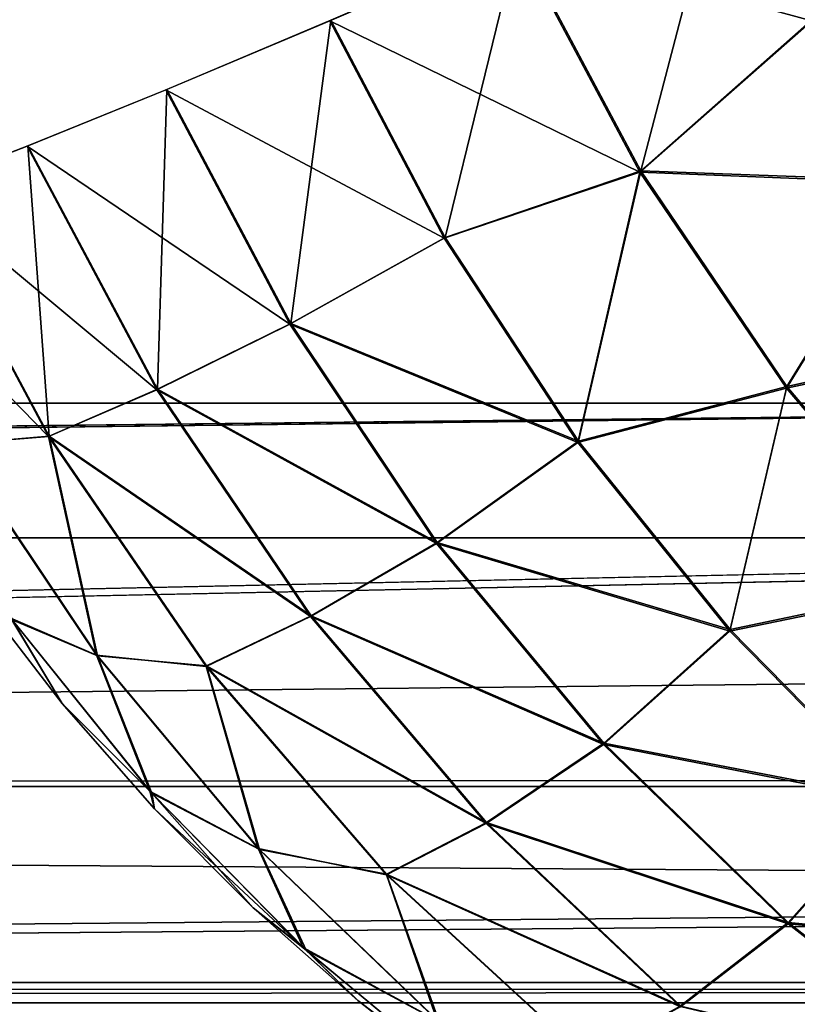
# Model space of a CAD drawing. Header units: millimetres. Extents: x -125 to 125, y -4 to 54.
# Tile 538 of 612: x 106.691 to 107.392, y -1.542 to -0.655. Entities that reach past the tile are written whole.
import ezdxf

# ---------------------------------------------------------------- set-up
doc = ezdxf.new("R2010")
doc.units = ezdxf.units.MM
doc.header["$LTSCALE"] = 65.185185
for name, color, linetype in [('10', 7, 'CONTINUOUS'), ('169', 7, 'CONTINUOUS'), ('171', 7, 'CONTINUOUS'), ('173', 7, 'CONTINUOUS'), ('175', 7, 'CONTINUOUS'), ('18', 7, 'CONTINUOUS'), ('22', 7, 'CONTINUOUS'), ('24', 7, 'CONTINUOUS'), ('34', 7, 'CONTINUOUS'), ('41', 7, 'CONTINUOUS'), ('44', 7, 'CONTINUOUS'), ('46', 7, 'CONTINUOUS'), ('53', 7, 'CONTINUOUS'), ('56', 7, 'CONTINUOUS'), ('8', 7, 'CONTINUOUS')]:
    doc.layers.add(name, color=color, linetype=linetype)

msp = doc.modelspace()

# ---------------------------------------------------------------- linework, layer by layer
at = {"layer": '10', "color": 7, "linetype": 'Continuous'}
for points in [[(123.90095, 0, -124.9), (-123.83451, -1.52181, -124.83356), (-123.90095, 0, -124.9), (123.90095, 0, -124.9)], [(123.83451, -1.52181, -124.83356), (-123.83451, -1.52181, -124.83356), (123.90095, 0, -124.9), (123.83451, -1.52181, -124.83356)]]:
    msp.add_3dface(points, dxfattribs=at)
at = {"layer": '169', "color": 7, "linetype": 'Continuous'}
for points in [[(97.08961, -1, 120.45799), (108.51167, -1, 120.54762), (98.48796, -1.12132, 120.58975), (97.08961, -1, 120.45799)], [(98.48796, -1.12132, 120.58975), (108.51167, -1, 120.54762), (109.27197, -1.12132, 120.67526), (98.48796, -1.12132, 120.58975)]]:
    msp.add_3dface(points, dxfattribs=at)
at = {"layer": '171', "color": 7, "linetype": 'Continuous'}
for points in [[(108.51167, -1, -120.54762), (97.08961, -1, -120.45799), (97.6819, -1.12132, -120.58372), (108.51167, -1, -120.54762)], [(108.88273, -1.12132, -120.67202), (108.51167, -1, -120.54762), (97.6819, -1.12132, -120.58372), (108.88273, -1.12132, -120.67202)]]:
    msp.add_3dface(points, dxfattribs=at)
at = {"layer": '173', "color": 7, "linetype": 'Continuous'}
for points in [[(108.88273, -1.12132, -120.67202), (97.6819, -1.12132, -120.58372), (98.50569, -1.34549, -120.84075), (108.88273, -1.12132, -120.67202)], [(108.88273, -1.12132, -120.67202), (98.50569, -1.34549, -120.84075), (120.39449, -1.34552, -121.02365), (108.88273, -1.12132, -120.67202)], [(98.50569, -1.34549, -120.84075), (98.80921, -1.54035, -121.1177), (120.39449, -1.34552, -121.02365), (98.50569, -1.34549, -120.84075)], [(120.39449, -1.34552, -121.02365), (98.80921, -1.54035, -121.1177), (120.43141, -1.36711, -121.05138), (120.39449, -1.34552, -121.02365)], [(120.43141, -1.36711, -121.05138), (98.80921, -1.54035, -121.1177), (120.71445, -1.5165, -121.26387), (120.43141, -1.36711, -121.05138)], [(98.80921, -1.54035, -121.1177), (120.76455, -1.54021, -121.30146), (120.71445, -1.5165, -121.26387), (98.80921, -1.54035, -121.1177)], [(98.80921, -1.54035, -121.1177), (99.13469, -1.7032, -121.41493), (120.76455, -1.54021, -121.30146), (98.80921, -1.54035, -121.1177)], [(120.76455, -1.54021, -121.30146), (99.13469, -1.7032, -121.41493), (120.82039, -1.56575, -121.34337), (120.76455, -1.54021, -121.30146)]]:
    msp.add_3dface(points, dxfattribs=at)
at = {"layer": '175', "color": 7, "linetype": 'Continuous'}
for points in [[(98.48796, -1.12132, 120.58975), (109.27197, -1.12132, 120.67526), (98.50569, -1.34549, 120.84075), (98.48796, -1.12132, 120.58975)], [(109.27197, -1.12132, 120.67526), (120.05609, -1.12132, 120.76964), (98.50569, -1.34549, 120.84075), (109.27197, -1.12132, 120.67526)], [(98.50569, -1.34549, 120.84075), (120.05609, -1.12132, 120.76964), (120.37218, -1.33224, 121.0069), (98.50569, -1.34549, 120.84075)], [(120.39449, -1.34552, 121.02365), (98.50569, -1.34549, 120.84075), (120.37218, -1.33224, 121.0069), (120.39449, -1.34552, 121.02365)], [(120.39449, -1.34552, 121.02365), (98.80921, -1.54035, 121.1177), (98.50569, -1.34549, 120.84075), (120.39449, -1.34552, 121.02365)], [(120.71445, -1.5165, 121.26387), (98.80921, -1.54035, 121.1177), (120.39449, -1.34552, 121.02365), (120.71445, -1.5165, 121.26387)], [(120.76455, -1.54021, 121.30146), (98.80921, -1.54035, 121.1177), (120.71445, -1.5165, 121.26387), (120.76455, -1.54021, 121.30146)], [(120.76455, -1.54021, 121.30146), (99.13469, -1.7032, 121.41493), (98.80921, -1.54035, 121.1177), (120.76455, -1.54021, 121.30146)], [(121.08707, -1.67558, 121.54354), (99.13469, -1.7032, 121.41493), (120.76455, -1.54021, 121.30146), (121.08707, -1.67558, 121.54354)]]:
    msp.add_3dface(points, dxfattribs=at)
at = {"layer": '18', "color": 7, "linetype": 'Continuous'}
for points in [[(-123.83451, -1.52181, -124.83356), (123.83451, -1.61564, -124.82048), (-123.83451, -1.61564, -124.82048), (-123.83451, -1.52181, -124.83356)], [(-123.83451, -1.52181, -124.83356), (123.83451, -1.52181, -124.83356), (123.83451, -1.61564, -124.82048), (-123.83451, -1.52181, -124.83356)]]:
    msp.add_3dface(points, dxfattribs=at)
at = {"layer": '22', "color": 7, "linetype": 'Continuous'}
for points in [[(123.83451, -1.52181, 124.83356), (-123.83451, -1.61564, 124.82048), (123.83451, -1.61564, 124.82048), (123.83451, -1.52181, 124.83356)], [(123.83451, -1.52181, 124.83356), (-123.83451, -1.52181, 124.83356), (-123.83451, -1.61564, 124.82048), (123.83451, -1.52181, 124.83356)]]:
    msp.add_3dface(points, dxfattribs=at)
at = {"layer": '24', "color": 7, "linetype": 'Continuous'}
for points in [[(-120.6472, -1, 119.93365), (-120.54762, -1, 108.51167), (120.6472, -1, 119.93365), (-120.6472, -1, 119.93365)], [(120.64004, -1, 120.06307), (-120.6472, -1, 119.93365), (120.6472, -1, 119.93365), (120.64004, -1, 120.06307)], [(120.64004, -1, 120.06307), (5.71121, -1, 120.0995), (-120.6472, -1, 119.93365), (120.64004, -1, 120.06307)], [(-120.54762, -1, -108.51167), (-120.6472, -1, -119.93365), (120.54762, -1, -108.51167), (-120.54762, -1, -108.51167)], [(120.6472, -1, -119.93365), (-120.6472, -1, -119.93365), (-120.64004, -1, -120.06307), (120.6472, -1, -119.93365)], [(120.54762, -1, -108.51167), (-120.6472, -1, -119.93365), (120.6472, -1, -119.93365), (120.54762, -1, -108.51167)], [(-120.64004, -1, -120.06307), (-5.71121, -1, -120.0995), (120.6472, -1, -119.93365), (-120.64004, -1, -120.06307)], [(-120.54762, -1, 108.51167), (-120.45799, -1, 97.08961), (120.54762, -1, 108.51167), (-120.54762, -1, 108.51167)], [(120.6472, -1, 119.93365), (-120.54762, -1, 108.51167), (120.54762, -1, 108.51167), (120.6472, -1, 119.93365)], [(120.45799, -1, -97.08961), (-120.54762, -1, -108.51167), (120.54762, -1, -108.51167), (120.45799, -1, -97.08961)], [(-120.45799, -1, -97.08961), (-120.54762, -1, -108.51167), (120.45799, -1, -97.08961), (-120.45799, -1, -97.08961)], [(120.54762, -1, 108.51167), (-120.45799, -1, 97.08961), (120.45799, -1, 97.08961), (120.54762, -1, 108.51167)], [(-120.45799, -1, 97.08961), (-120.37833, -1, 85.66749), (120.45799, -1, 97.08961), (-120.45799, -1, 97.08961)], [(120.37833, -1, -85.66749), (-120.45799, -1, -97.08961), (120.45799, -1, -97.08961), (120.37833, -1, -85.66749)], [(-120.37833, -1, -85.66749), (-120.45799, -1, -97.08961), (120.37833, -1, -85.66749), (-120.37833, -1, -85.66749)], [(120.45799, -1, 97.08961), (-120.37833, -1, 85.66749), (120.37833, -1, 85.66749), (120.45799, -1, 97.08961)], [(-120.37833, -1, 85.66749), (-120.30862, -1, 74.24528), (120.37833, -1, 85.66749), (-120.37833, -1, 85.66749)], [(120.30862, -1, -74.24528), (-120.37833, -1, -85.66749), (120.37833, -1, -85.66749), (120.30862, -1, -74.24528)], [(-120.30862, -1, -74.24528), (-120.37833, -1, -85.66749), (120.30862, -1, -74.24528), (-120.30862, -1, -74.24528)], [(120.24887, -1, -62.82301), (-120.30862, -1, -74.24528), (120.30862, -1, -74.24528), (120.24887, -1, -62.82301)], [(-120.24887, -1, -62.82301), (-120.30862, -1, -74.24528), (120.24887, -1, -62.82301), (-120.24887, -1, -62.82301)], [(120.37833, -1, 85.66749), (-120.30862, -1, 74.24528), (120.30862, -1, 74.24528), (120.37833, -1, 85.66749)], [(-120.30862, -1, 74.24528), (-120.24887, -1, 62.82301), (120.30862, -1, 74.24528), (-120.30862, -1, 74.24528)], [(120.19908, -1, -51.40072), (-120.24887, -1, -62.82301), (120.24887, -1, -62.82301), (120.19908, -1, -51.40072)], [(-120.19908, -1, -51.40072), (-120.24887, -1, -62.82301), (120.19908, -1, -51.40072), (-120.19908, -1, -51.40072)], [(120.30862, -1, 74.24528), (-120.24887, -1, 62.82301), (120.24887, -1, 62.82301), (120.30862, -1, 74.24528)], [(-120.24887, -1, 62.82301), (-120.19908, -1, 51.40072), (120.24887, -1, 62.82301), (-120.24887, -1, 62.82301)], [(120.15925, -1, -39.97838), (-120.19908, -1, -51.40072), (120.19908, -1, -51.40072), (120.15925, -1, -39.97838)], [(-120.15925, -1, -39.97838), (-120.19908, -1, -51.40072), (120.15925, -1, -39.97838), (-120.15925, -1, -39.97838)], [(120.24887, -1, 62.82301), (-120.19908, -1, 51.40072), (120.19908, -1, 51.40072), (120.24887, -1, 62.82301)], [(-120.19908, -1, 51.40072), (-120.15925, -1, 39.97838), (120.19908, -1, 51.40072), (-120.19908, -1, 51.40072)], [(-120.12937, -1, -28.55602), (-120.15925, -1, -39.97838), (120.12937, -1, -28.55602), (-120.12937, -1, -28.55602)], [(120.12937, -1, -28.55602), (-120.15925, -1, -39.97838), (120.15925, -1, -39.97838), (120.12937, -1, -28.55602)], [(120.19908, -1, 51.40072), (-120.15925, -1, 39.97838), (120.15925, -1, 39.97838), (120.19908, -1, 51.40072)], [(-120.15925, -1, 39.97838), (-120.12937, -1, 28.55602), (120.15925, -1, 39.97838), (-120.15925, -1, 39.97838)], [(120.10946, -1, -17.13362), (-120.12937, -1, -28.55602), (120.12937, -1, -28.55602), (120.10946, -1, -17.13362)], [(-120.10946, -1, -17.13362), (-120.12937, -1, -28.55602), (120.10946, -1, -17.13362), (-120.10946, -1, -17.13362)], [(120.15925, -1, 39.97838), (-120.12937, -1, 28.55602), (120.12937, -1, 28.55602), (120.15925, -1, 39.97838)], [(-120.12937, -1, 28.55602), (-120.10946, -1, 17.13362), (120.12937, -1, 28.55602), (-120.12937, -1, 28.55602)], [(120.0995, -1, -5.71121), (-120.10946, -1, -17.13362), (120.10946, -1, -17.13362), (120.0995, -1, -5.71121)], [(-120.0995, -1, -5.71121), (-120.10946, -1, -17.13362), (120.0995, -1, -5.71121), (-120.0995, -1, -5.71121)], [(120.12937, -1, 28.55602), (-120.10946, -1, 17.13362), (120.10946, -1, 17.13362), (120.12937, -1, 28.55602)], [(-120.10946, -1, 17.13362), (-120.0995, -1, 5.71121), (120.10946, -1, 17.13362), (-120.10946, -1, 17.13362)], [(-120.0995, -1, 5.71121), (-120.0995, -1, -5.71121), (120.0995, -1, 5.71121), (-120.0995, -1, 5.71121)], [(120.0995, -1, 5.71121), (-120.0995, -1, -5.71121), (120.0995, -1, -5.71121), (120.0995, -1, 5.71121)], [(120.10946, -1, 17.13362), (-120.0995, -1, 5.71121), (120.0995, -1, 5.71121), (120.10946, -1, 17.13362)], [(-5.71121, -1, -120.0995), (5.71121, -1, -120.0995), (120.6472, -1, -119.93365), (-5.71121, -1, -120.0995)], [(5.71121, -1, -120.0995), (17.13362, -1, -120.10946), (120.6472, -1, -119.93365), (5.71121, -1, -120.0995)], [(5.71121, -1, 120.0995), (120.64004, -1, 120.06307), (17.13362, -1, 120.10946), (5.71121, -1, 120.0995)], [(120.64004, -1, -120.06306), (120.6472, -1, -119.93365), (17.13362, -1, -120.10946), (120.64004, -1, -120.06306)], [(28.55602, -1, -120.12937), (120.64004, -1, -120.06306), (17.13362, -1, -120.10946), (28.55602, -1, -120.12937)], [(17.13362, -1, 120.10946), (120.64004, -1, 120.06307), (28.55602, -1, 120.12937), (17.13362, -1, 120.10946)], [(39.97838, -1, -120.15925), (120.64004, -1, -120.06306), (28.55602, -1, -120.12937), (39.97838, -1, -120.15925)], [(39.97838, -1, 120.15925), (28.55602, -1, 120.12937), (120.6185, -1, 120.17438), (39.97838, -1, 120.15925)], [(120.6185, -1, 120.17438), (28.55602, -1, 120.12937), (120.64004, -1, 120.06307), (120.6185, -1, 120.17438)], [(51.40072, -1, -120.19908), (120.6185, -1, -120.17438), (39.97838, -1, -120.15925), (51.40072, -1, -120.19908)], [(120.6185, -1, -120.17438), (120.64004, -1, -120.06306), (39.97838, -1, -120.15925), (120.6185, -1, -120.17438)], [(51.40072, -1, 120.19908), (39.97838, -1, 120.15925), (120.6185, -1, 120.17438), (51.40072, -1, 120.19908)], [(62.82301, -1, -120.24887), (120.6185, -1, -120.17438), (51.40072, -1, -120.19908), (62.82301, -1, -120.24887)], [(62.82301, -1, 120.24887), (51.40072, -1, 120.19908), (120.58514, -1, 120.27077), (62.82301, -1, 120.24887)], [(120.58514, -1, 120.27077), (51.40072, -1, 120.19908), (120.6185, -1, 120.17438), (120.58514, -1, 120.27077)], [(120.58514, -1, -120.27077), (120.6185, -1, -120.17438), (62.82301, -1, -120.24887), (120.58514, -1, -120.27077)], [(74.24528, -1, -120.30862), (120.58514, -1, -120.27077), (62.82301, -1, -120.24887), (74.24528, -1, -120.30862)], [(74.24528, -1, 120.30862), (62.82301, -1, 120.24887), (120.58514, -1, 120.27077), (74.24528, -1, 120.30862)], [(120.54163, -1, -120.3542), (120.58514, -1, -120.27077), (74.24528, -1, -120.30862), (120.54163, -1, -120.3542)], [(85.66749, -1, -120.37833), (120.54163, -1, -120.3542), (74.24528, -1, -120.30862), (85.66749, -1, -120.37833)], [(85.66749, -1, 120.37833), (74.24528, -1, 120.30862), (120.54164, -1, 120.3542), (85.66749, -1, 120.37833)], [(120.54164, -1, 120.3542), (74.24528, -1, 120.30862), (120.58514, -1, 120.27077), (120.54164, -1, 120.3542)], [(97.08961, -1, -120.45799), (120.48871, -1, -120.42647), (85.66749, -1, -120.37833), (97.08961, -1, -120.45799)], [(120.48871, -1, -120.42647), (120.54163, -1, -120.3542), (85.66749, -1, -120.37833), (120.48871, -1, -120.42647)], [(97.08961, -1, 120.45799), (85.66749, -1, 120.37833), (120.48871, -1, 120.42647), (97.08961, -1, 120.45799)], [(120.48871, -1, 120.42647), (85.66749, -1, 120.37833), (120.54164, -1, 120.3542), (120.48871, -1, 120.42647)], [(108.51167, -1, 120.54762), (97.08961, -1, 120.45799), (120.3542, -1, 120.54163), (108.51167, -1, 120.54762)], [(120.3542, -1, 120.54163), (97.08961, -1, 120.45799), (120.42647, -1, 120.48871), (120.3542, -1, 120.54163)], [(120.42647, -1, 120.48871), (97.08961, -1, 120.45799), (120.48871, -1, 120.42647), (120.42647, -1, 120.48871)], [(108.51167, -1, -120.54762), (120.42647, -1, -120.48871), (97.08961, -1, -120.45799), (108.51167, -1, -120.54762)], [(120.42647, -1, -120.48871), (120.48871, -1, -120.42647), (97.08961, -1, -120.45799), (120.42647, -1, -120.48871)]]:
    msp.add_3dface(points, dxfattribs=at)
at = {"layer": '34', "color": 7, "linetype": 'Continuous'}
for points in [[(106.65269, -1.17086, -75.61401), (106.72966, -1.27066, -75.61401), (106.65269, -1.17086, -74.38599), (106.65269, -1.17086, -75.61401)], [(106.65269, -1.17086, -74.38599), (106.72966, -1.27066, -75.61401), (106.72966, -1.27066, -74.38599), (106.65269, -1.17086, -74.38599)], [(106.72966, -1.27066, -75.61401), (106.81276, -1.36541, -75.61401), (106.72966, -1.27066, -74.38599), (106.72966, -1.27066, -75.61401)], [(106.72966, -1.27066, -74.38599), (106.81276, -1.36541, -75.61401), (106.81276, -1.36541, -74.38599), (106.72966, -1.27066, -74.38599)], [(106.81276, -1.36541, -75.61401), (106.90166, -1.45475, -75.61401), (106.81276, -1.36541, -74.38599), (106.81276, -1.36541, -75.61401)], [(106.81276, -1.36541, -74.38599), (106.90166, -1.45475, -75.61401), (106.90166, -1.45475, -74.38599), (106.81276, -1.36541, -74.38599)], [(106.90166, -1.45475, -74.38599), (106.99601, -1.5383, -75.61401), (106.99601, -1.5383, -74.38599), (106.90166, -1.45475, -74.38599)], [(106.90166, -1.45475, -75.61401), (106.99601, -1.5383, -75.61401), (106.90166, -1.45475, -74.38599), (106.90166, -1.45475, -75.61401)], [(106.99601, -1.5383, -74.38599), (107.09543, -1.61575, -75.61401), (107.09543, -1.61575, -74.38599), (106.99601, -1.5383, -74.38599)], [(106.99601, -1.5383, -75.61401), (107.09543, -1.61575, -75.61401), (106.99601, -1.5383, -74.38599), (106.99601, -1.5383, -75.61401)]]:
    msp.add_3dface(points, dxfattribs=at)
at = {"layer": '41', "color": 7, "linetype": 'Continuous'}
for points in [[(107.32529, -0.50139, -77.3017), (107.4049, -0.65546, -77.29175), (107.13902, -0.58309, -77.15398), (107.32529, -0.50139, -77.3017)], [(107.4049, -0.65546, -77.29175), (107.32529, -0.50139, -77.3017), (107.53881, -0.54421, -77.39253), (107.4049, -0.65546, -77.29175)], [(107.13902, -0.58309, -77.15398), (107.25021, -0.792, -77.13858), (106.97068, -0.65558, -76.98193), (107.13902, -0.58309, -77.15398)], [(107.13902, -0.58309, -77.15398), (107.4049, -0.65546, -77.29175), (107.25021, -0.792, -77.13858), (107.13902, -0.58309, -77.15398)], [(106.97068, -0.65558, -76.98193), (107.07368, -0.85146, -76.96823), (106.82293, -0.71772, -76.78827), (106.97068, -0.65558, -76.98193)], [(106.97068, -0.65558, -76.98193), (107.25021, -0.792, -77.13858), (107.07368, -0.85146, -76.96823), (106.97068, -0.65558, -76.98193)], [(107.4049, -0.65546, -77.29175), (107.49642, -0.80191, -77.27296), (107.25021, -0.792, -77.13858), (107.4049, -0.65546, -77.29175)], [(106.82293, -0.71772, -76.78827), (106.93484, -0.92898, -76.77301), (106.69811, -0.76851, -76.57606), (106.82293, -0.71772, -76.78827)], [(106.82293, -0.71772, -76.78827), (107.07368, -0.85146, -76.96823), (106.93484, -0.92898, -76.77301), (106.82293, -0.71772, -76.78827)], [(106.69811, -0.76851, -76.57606), (106.81491, -0.98793, -76.55987), (106.59819, -0.80716, -76.34864), (106.69811, -0.76851, -76.57606)], [(106.69811, -0.76851, -76.57606), (106.93484, -0.92898, -76.77301), (106.81491, -0.98793, -76.55987), (106.69811, -0.76851, -76.57606)], [(107.07368, -0.85146, -76.96823), (107.25021, -0.792, -77.13858), (107.19433, -1.03553, -76.9413), (107.07368, -0.85146, -76.96823)], [(107.25021, -0.792, -77.13858), (107.38208, -0.98665, -77.10758), (107.19433, -1.03553, -76.9413), (107.25021, -0.792, -77.13858)], [(107.25021, -0.792, -77.13858), (107.49642, -0.80191, -77.27296), (107.38208, -0.98665, -77.10758), (107.25021, -0.792, -77.13858)], [(106.59819, -0.80716, -76.34864), (106.7174, -1.03015, -76.33189), (106.52475, -0.83306, -76.10963), (106.59819, -0.80716, -76.34864)], [(106.59819, -0.80716, -76.34864), (106.81491, -0.98793, -76.55987), (106.7174, -1.03015, -76.33189), (106.59819, -0.80716, -76.34864)], [(107.49642, -0.80191, -77.27296), (107.59963, -0.93997, -77.24542), (107.38208, -0.98665, -77.10758), (107.49642, -0.80191, -77.27296)], [(106.52475, -0.83306, -76.10963), (106.7174, -1.03015, -76.33189), (106.63284, -1.03681, -76.09481), (106.52475, -0.83306, -76.10963)], [(107.07368, -0.85146, -76.96823), (107.19433, -1.03553, -76.9413), (106.93484, -0.92898, -76.77301), (107.07368, -0.85146, -76.96823)], [(106.93484, -0.92898, -76.77301), (107.06693, -1.1265, -76.74257), (106.81491, -0.98793, -76.55987), (106.93484, -0.92898, -76.77301)], [(106.93484, -0.92898, -76.77301), (107.19433, -1.03553, -76.9413), (107.06693, -1.1265, -76.74257), (106.93484, -0.92898, -76.77301)], [(107.38208, -0.98665, -77.10758), (107.59963, -0.93997, -77.24542), (107.53258, -1.16402, -77.06147), (107.38208, -0.98665, -77.10758)], [(106.81491, -0.98793, -76.55987), (106.95345, -1.19235, -76.52729), (106.7174, -1.03015, -76.33189), (106.81491, -0.98793, -76.55987)], [(106.81491, -0.98793, -76.55987), (107.06693, -1.1265, -76.74257), (106.95345, -1.19235, -76.52729), (106.81491, -0.98793, -76.55987)], [(107.19433, -1.03553, -76.9413), (107.38208, -0.98665, -77.10758), (107.33111, -1.20545, -76.90149), (107.19433, -1.03553, -76.9413)], [(107.38208, -0.98665, -77.10758), (107.53258, -1.16402, -77.06147), (107.33111, -1.20545, -76.90149), (107.38208, -0.98665, -77.10758)], [(106.63284, -1.03681, -76.09481), (106.7174, -1.03015, -76.33189), (106.76064, -1.2271, -76.06517), (106.63284, -1.03681, -76.09481)], [(106.63284, -1.03681, -76.09481), (106.76064, -1.2271, -76.06517), (106.68351, -1.19376, -75.82572), (106.63284, -1.03681, -76.09481)], [(106.7174, -1.03015, -76.33189), (106.85941, -1.23726, -76.29791), (106.76064, -1.2271, -76.06517), (106.7174, -1.03015, -76.33189)], [(106.7174, -1.03015, -76.33189), (106.95345, -1.19235, -76.52729), (106.85941, -1.23726, -76.29791), (106.7174, -1.03015, -76.33189)], [(107.19433, -1.03553, -76.9413), (107.33111, -1.20545, -76.90149), (107.06693, -1.1265, -76.74257), (107.19433, -1.03553, -76.9413)], [(107.06693, -1.1265, -76.74257), (107.2173, -1.30743, -76.69739), (106.95345, -1.19235, -76.52729), (107.06693, -1.1265, -76.74257)], [(107.06693, -1.1265, -76.74257), (107.33111, -1.20545, -76.90149), (107.2173, -1.30743, -76.69739), (107.06693, -1.1265, -76.74257)], [(106.72966, -1.27066, -75.61401), (106.65269, -1.17086, -75.61401), (106.68351, -1.19376, -75.82572), (106.72966, -1.27066, -75.61401)], [(107.33111, -1.20545, -76.90149), (107.53258, -1.16402, -77.06147), (107.48226, -1.35904, -76.8493), (107.33111, -1.20545, -76.90149)], [(106.72966, -1.27066, -75.61401), (106.68351, -1.19376, -75.82572), (106.80852, -1.34951, -75.78944), (106.72966, -1.27066, -75.61401)], [(106.68351, -1.19376, -75.82572), (106.76064, -1.2271, -76.06517), (106.80852, -1.34951, -75.78944), (106.68351, -1.19376, -75.82572)], [(106.95345, -1.19235, -76.52729), (107.11158, -1.37861, -76.47882), (106.85941, -1.23726, -76.29791), (106.95345, -1.19235, -76.52729)], [(106.95345, -1.19235, -76.52729), (107.2173, -1.30743, -76.69739), (107.11158, -1.37861, -76.47882), (106.95345, -1.19235, -76.52729)], [(107.33111, -1.20545, -76.90149), (107.48226, -1.35904, -76.8493), (107.2173, -1.30743, -76.69739), (107.33111, -1.20545, -76.90149)], [(106.76064, -1.2271, -76.06517), (106.85941, -1.23726, -76.29791), (106.90624, -1.40111, -76.02114), (106.76064, -1.2271, -76.06517)], [(106.76064, -1.2271, -76.06517), (106.90624, -1.40111, -76.02114), (106.80852, -1.34951, -75.78944), (106.76064, -1.2271, -76.06517)], [(106.85941, -1.23726, -76.29791), (107.02185, -1.42504, -76.24727), (106.90624, -1.40111, -76.02114), (106.85941, -1.23726, -76.29791)], [(106.85941, -1.23726, -76.29791), (107.11158, -1.37861, -76.47882), (107.02185, -1.42504, -76.24727), (106.85941, -1.23726, -76.29791)], [(106.81276, -1.36541, -75.61401), (106.72966, -1.27066, -75.61401), (106.80852, -1.34951, -75.78944), (106.81276, -1.36541, -75.61401)], [(107.2173, -1.30743, -76.69739), (107.38379, -1.46917, -76.63813), (107.11158, -1.37861, -76.47882), (107.2173, -1.30743, -76.69739)], [(107.2173, -1.30743, -76.69739), (107.48226, -1.35904, -76.8493), (107.38379, -1.46917, -76.63813), (107.2173, -1.30743, -76.69739)], [(106.81276, -1.36541, -75.61401), (106.80852, -1.34951, -75.78944), (106.94665, -1.49045, -75.74188), (106.81276, -1.36541, -75.61401)], [(106.80852, -1.34951, -75.78944), (106.90624, -1.40111, -76.02114), (106.94665, -1.49045, -75.74188), (106.80852, -1.34951, -75.78944)], [(106.90166, -1.45475, -75.61401), (106.81276, -1.36541, -75.61401), (106.94665, -1.49045, -75.74188), (106.90166, -1.45475, -75.61401)], [(107.48226, -1.35904, -76.8493), (107.64587, -1.49437, -76.7854), (107.38379, -1.46917, -76.63813), (107.48226, -1.35904, -76.8493)], [(107.11158, -1.37861, -76.47882), (107.28684, -1.5438, -76.41522), (107.02185, -1.42504, -76.24727), (107.11158, -1.37861, -76.47882)], [(107.11158, -1.37861, -76.47882), (107.38379, -1.46917, -76.63813), (107.28684, -1.5438, -76.41522), (107.11158, -1.37861, -76.47882)], [(106.90624, -1.40111, -76.02114), (107.02185, -1.42504, -76.24727), (107.0675, -1.55627, -75.96337), (106.90624, -1.40111, -76.02114)], [(106.90624, -1.40111, -76.02114), (107.0675, -1.55627, -75.96337), (106.94665, -1.49045, -75.74188), (106.90624, -1.40111, -76.02114)], [(107.02185, -1.42504, -76.24727), (107.20202, -1.59037, -76.18081), (107.0675, -1.55627, -75.96337), (107.02185, -1.42504, -76.24727)], [(107.02185, -1.42504, -76.24727), (107.28684, -1.5438, -76.41522), (107.20202, -1.59037, -76.18081), (107.02185, -1.42504, -76.24727)], [(106.99601, -1.5383, -75.61401), (106.90166, -1.45475, -75.61401), (106.94665, -1.49045, -75.74188), (106.99601, -1.5383, -75.61401)], [(107.38379, -1.46917, -76.63813), (107.56399, -1.60938, -76.56563), (107.28684, -1.5438, -76.41522), (107.38379, -1.46917, -76.63813)], [(107.38379, -1.46917, -76.63813), (107.64587, -1.49437, -76.7854), (107.56399, -1.60938, -76.56563), (107.38379, -1.46917, -76.63813)], [(106.99601, -1.5383, -75.61401), (106.94665, -1.49045, -75.74188), (107.09616, -1.61478, -75.68365), (106.99601, -1.5383, -75.61401)], [(106.94665, -1.49045, -75.74188), (107.0675, -1.55627, -75.96337), (107.09616, -1.61478, -75.68365), (106.94665, -1.49045, -75.74188)], [(107.09543, -1.61575, -75.61401), (106.99601, -1.5383, -75.61401), (107.09616, -1.61478, -75.68365), (107.09543, -1.61575, -75.61401)]]:
    msp.add_3dface(points, dxfattribs=at)
at = {"layer": '44', "color": 7, "linetype": 'Continuous'}
for points in [[(107.14026, -0.58255, -72.8449), (107.25108, -0.79084, -72.86024), (107.32665, -0.50079, -72.69736), (107.14026, -0.58255, -72.8449)], [(107.32665, -0.50079, -72.69736), (107.25108, -0.79084, -72.86024), (107.40577, -0.65398, -72.70723), (107.32665, -0.50079, -72.69736)], [(106.97179, -0.65511, -73.01679), (107.07457, -0.85063, -73.03045), (107.14026, -0.58255, -72.8449), (106.97179, -0.65511, -73.01679)], [(107.14026, -0.58255, -72.8449), (107.07457, -0.85063, -73.03045), (107.25108, -0.79084, -72.86024), (107.14026, -0.58255, -72.8449)], [(106.82389, -0.71732, -73.21031), (106.93563, -0.9283, -73.22554), (106.97179, -0.65511, -73.01679), (106.82389, -0.71732, -73.21031)], [(106.97179, -0.65511, -73.01679), (106.93563, -0.9283, -73.22554), (107.07457, -0.85063, -73.03045), (106.97179, -0.65511, -73.01679)], [(107.40577, -0.65398, -72.70723), (107.25108, -0.79084, -72.86024), (107.49666, -0.79964, -72.72584), (107.40577, -0.65398, -72.70723)], [(106.6989, -0.7682, -73.4224), (106.81556, -0.98739, -73.43856), (106.82389, -0.71732, -73.21031), (106.6989, -0.7682, -73.4224)], [(106.82389, -0.71732, -73.21031), (106.81556, -0.98739, -73.43856), (106.93563, -0.9283, -73.22554), (106.82389, -0.71732, -73.21031)], [(106.5988, -0.80693, -73.64972), (106.7179, -1.02974, -73.66645), (106.6989, -0.7682, -73.4224), (106.5988, -0.80693, -73.64972)], [(106.6989, -0.7682, -73.4224), (106.7179, -1.02974, -73.66645), (106.81556, -0.98739, -73.43856), (106.6989, -0.7682, -73.4224)], [(107.07457, -0.85063, -73.03045), (107.19496, -1.03438, -73.0573), (107.25108, -0.79084, -72.86024), (107.07457, -0.85063, -73.03045)], [(107.25108, -0.79084, -72.86024), (107.19496, -1.03438, -73.0573), (107.38247, -0.98496, -72.89107), (107.25108, -0.79084, -72.86024)], [(107.25108, -0.79084, -72.86024), (107.38247, -0.98496, -72.89107), (107.49666, -0.79964, -72.72584), (107.25108, -0.79084, -72.86024)], [(106.5988, -0.80693, -73.64972), (106.6335, -1.03708, -73.90353), (106.7179, -1.02974, -73.66645), (106.5988, -0.80693, -73.64972)], [(107.38247, -0.98496, -72.89107), (107.59901, -0.93692, -72.75309), (107.49666, -0.79964, -72.72584), (107.38247, -0.98496, -72.89107)], [(107.07457, -0.85063, -73.03045), (106.93563, -0.9283, -73.22554), (107.19496, -1.03438, -73.0573), (107.07457, -0.85063, -73.03045)], [(106.93563, -0.9283, -73.22554), (106.81556, -0.98739, -73.43856), (107.0675, -1.12558, -73.25591), (106.93563, -0.9283, -73.22554)], [(106.93563, -0.9283, -73.22554), (107.0675, -1.12558, -73.25591), (107.19496, -1.03438, -73.0573), (106.93563, -0.9283, -73.22554)], [(107.59901, -0.93692, -72.75309), (107.38247, -0.98496, -72.89107), (107.5324, -1.16193, -72.93694), (107.59901, -0.93692, -72.75309)], [(106.81556, -0.98739, -73.43856), (106.7179, -1.02974, -73.66645), (106.95392, -1.19163, -73.47108), (106.81556, -0.98739, -73.43856)], [(106.81556, -0.98739, -73.43856), (106.95392, -1.19163, -73.47108), (107.0675, -1.12558, -73.25591), (106.81556, -0.98739, -73.43856)], [(107.19496, -1.03438, -73.0573), (107.33141, -1.20404, -73.09698), (107.38247, -0.98496, -72.89107), (107.19496, -1.03438, -73.0573)], [(107.38247, -0.98496, -72.89107), (107.33141, -1.20404, -73.09698), (107.5324, -1.16193, -72.93694), (107.38247, -0.98496, -72.89107)], [(106.6335, -1.03708, -73.90353), (106.76161, -1.22772, -73.93328), (106.7179, -1.02974, -73.66645), (106.6335, -1.03708, -73.90353)], [(106.6335, -1.03708, -73.90353), (106.68475, -1.19515, -74.17279), (106.76161, -1.22772, -73.93328), (106.6335, -1.03708, -73.90353)], [(106.7179, -1.02974, -73.66645), (106.85975, -1.23671, -73.70038), (106.95392, -1.19163, -73.47108), (106.7179, -1.02974, -73.66645)], [(106.7179, -1.02974, -73.66645), (106.76161, -1.22772, -73.93328), (106.85975, -1.23671, -73.70038), (106.7179, -1.02974, -73.66645)], [(107.19496, -1.03438, -73.0573), (107.0675, -1.12558, -73.25591), (107.33141, -1.20404, -73.09698), (107.19496, -1.03438, -73.0573)], [(107.0675, -1.12558, -73.25591), (106.95392, -1.19163, -73.47108), (107.2176, -1.30632, -73.30097), (107.0675, -1.12558, -73.25591)], [(107.0675, -1.12558, -73.25591), (107.2176, -1.30632, -73.30097), (107.33141, -1.20404, -73.09698), (107.0675, -1.12558, -73.25591)], [(107.33141, -1.20404, -73.09698), (107.4822, -1.35746, -73.149), (107.5324, -1.16193, -72.93694), (107.33141, -1.20404, -73.09698)], [(106.65269, -1.17086, -74.38599), (106.72966, -1.27066, -74.38599), (106.68475, -1.19515, -74.17279), (106.65269, -1.17086, -74.38599)], [(106.68475, -1.19515, -74.17279), (106.72966, -1.27066, -74.38599), (106.81045, -1.35144, -74.20935), (106.68475, -1.19515, -74.17279)], [(106.68475, -1.19515, -74.17279), (106.81045, -1.35144, -74.20935), (106.76161, -1.22772, -73.93328), (106.68475, -1.19515, -74.17279)], [(106.95392, -1.19163, -73.47108), (106.85975, -1.23671, -73.70038), (107.11184, -1.37774, -73.51946), (106.95392, -1.19163, -73.47108)], [(106.95392, -1.19163, -73.47108), (107.11184, -1.37774, -73.51946), (107.2176, -1.30632, -73.30097), (106.95392, -1.19163, -73.47108)], [(107.33141, -1.20404, -73.09698), (107.2176, -1.30632, -73.30097), (107.4822, -1.35746, -73.149), (107.33141, -1.20404, -73.09698)], [(106.76161, -1.22772, -73.93328), (106.81045, -1.35144, -74.20935), (106.90759, -1.40201, -73.97746), (106.76161, -1.22772, -73.93328)], [(106.76161, -1.22772, -73.93328), (106.90759, -1.40201, -73.97746), (106.85975, -1.23671, -73.70038), (106.76161, -1.22772, -73.93328)], [(106.85975, -1.23671, -73.70038), (107.02201, -1.42439, -73.75093), (107.11184, -1.37774, -73.51946), (106.85975, -1.23671, -73.70038)], [(106.85975, -1.23671, -73.70038), (106.90759, -1.40201, -73.97746), (107.02201, -1.42439, -73.75093), (106.85975, -1.23671, -73.70038)], [(106.72966, -1.27066, -74.38599), (106.81276, -1.36541, -74.38599), (106.81045, -1.35144, -74.20935), (106.72966, -1.27066, -74.38599)], [(107.2176, -1.30632, -73.30097), (107.11184, -1.37774, -73.51946), (107.38379, -1.46792, -73.36009), (107.2176, -1.30632, -73.30097)], [(107.2176, -1.30632, -73.30097), (107.38379, -1.46792, -73.36009), (107.4822, -1.35746, -73.149), (107.2176, -1.30632, -73.30097)], [(106.81045, -1.35144, -74.20935), (106.90166, -1.45475, -74.38599), (106.94935, -1.49277, -74.25726), (106.81045, -1.35144, -74.20935)], [(106.81276, -1.36541, -74.38599), (106.90166, -1.45475, -74.38599), (106.81045, -1.35144, -74.20935), (106.81276, -1.36541, -74.38599)], [(106.81045, -1.35144, -74.20935), (106.94935, -1.49277, -74.25726), (106.90759, -1.40201, -73.97746), (106.81045, -1.35144, -74.20935)], [(107.4822, -1.35746, -73.149), (107.38379, -1.46792, -73.36009), (107.64541, -1.49267, -73.21269), (107.4822, -1.35746, -73.149)], [(107.11184, -1.37774, -73.51946), (107.02201, -1.42439, -73.75093), (107.28685, -1.54284, -73.58294), (107.11184, -1.37774, -73.51946)], [(107.11184, -1.37774, -73.51946), (107.28685, -1.54284, -73.58294), (107.38379, -1.46792, -73.36009), (107.11184, -1.37774, -73.51946)], [(106.90759, -1.40201, -73.97746), (107.06927, -1.55737, -74.03542), (107.02201, -1.42439, -73.75093), (106.90759, -1.40201, -73.97746)], [(106.90759, -1.40201, -73.97746), (106.94935, -1.49277, -74.25726), (107.06927, -1.55737, -74.03542), (106.90759, -1.40201, -73.97746)], [(107.02201, -1.42439, -73.75093), (107.06927, -1.55737, -74.03542), (107.20198, -1.58967, -73.81728), (107.02201, -1.42439, -73.75093)], [(107.02201, -1.42439, -73.75093), (107.20198, -1.58967, -73.81728), (107.28685, -1.54284, -73.58294), (107.02201, -1.42439, -73.75093)], [(106.90166, -1.45475, -74.38599), (106.99601, -1.5383, -74.38599), (106.94935, -1.49277, -74.25726), (106.90166, -1.45475, -74.38599)], [(107.38379, -1.46792, -73.36009), (107.28685, -1.54284, -73.58294), (107.56367, -1.60808, -73.43241), (107.38379, -1.46792, -73.36009)], [(107.38379, -1.46792, -73.36009), (107.56367, -1.60808, -73.43241), (107.64541, -1.49267, -73.21269), (107.38379, -1.46792, -73.36009)], [(106.94935, -1.49277, -74.25726), (106.99601, -1.5383, -74.38599), (107.0997, -1.61734, -74.31593), (106.94935, -1.49277, -74.25726)], [(106.94935, -1.49277, -74.25726), (107.0997, -1.61734, -74.31593), (107.06927, -1.55737, -74.03542), (106.94935, -1.49277, -74.25726)], [(106.99601, -1.5383, -74.38599), (107.09543, -1.61575, -74.38599), (107.0997, -1.61734, -74.31593), (106.99601, -1.5383, -74.38599)]]:
    msp.add_3dface(points, dxfattribs=at)
at = {"layer": '46', "color": 7, "linetype": 'Continuous'}
for points in [[(106.65269, -1.17086, 74.38599), (106.72966, -1.27066, 74.38599), (106.65269, -1.17086, 75.61401), (106.65269, -1.17086, 74.38599)], [(106.65269, -1.17086, 75.61401), (106.72966, -1.27066, 74.38599), (106.72966, -1.27066, 75.61401), (106.65269, -1.17086, 75.61401)], [(106.72966, -1.27066, 75.61401), (106.81276, -1.36541, 74.38599), (106.81276, -1.36541, 75.61401), (106.72966, -1.27066, 75.61401)], [(106.72966, -1.27066, 74.38599), (106.81276, -1.36541, 74.38599), (106.72966, -1.27066, 75.61401), (106.72966, -1.27066, 74.38599)], [(106.81276, -1.36541, 75.61401), (106.90166, -1.45475, 74.38599), (106.90166, -1.45475, 75.61401), (106.81276, -1.36541, 75.61401)], [(106.81276, -1.36541, 74.38599), (106.90166, -1.45475, 74.38599), (106.81276, -1.36541, 75.61401), (106.81276, -1.36541, 74.38599)], [(106.90166, -1.45475, 75.61401), (106.99601, -1.5383, 74.38599), (106.99601, -1.5383, 75.61401), (106.90166, -1.45475, 75.61401)], [(106.90166, -1.45475, 74.38599), (106.99601, -1.5383, 74.38599), (106.90166, -1.45475, 75.61401), (106.90166, -1.45475, 74.38599)], [(106.99601, -1.5383, 75.61401), (107.09543, -1.61575, 74.38599), (107.09543, -1.61575, 75.61401), (106.99601, -1.5383, 75.61401)], [(106.99601, -1.5383, 74.38599), (107.09543, -1.61575, 74.38599), (106.99601, -1.5383, 75.61401), (106.99601, -1.5383, 74.38599)]]:
    msp.add_3dface(points, dxfattribs=at)
at = {"layer": '53', "color": 7, "linetype": 'Continuous'}
for points in [[(107.32665, -0.50079, 77.30264), (107.14026, -0.58255, 77.1551), (107.25108, -0.79084, 77.13976), (107.32665, -0.50079, 77.30264)], [(107.40577, -0.65398, 77.29277), (107.32665, -0.50079, 77.30264), (107.25108, -0.79084, 77.13976), (107.40577, -0.65398, 77.29277)], [(107.14026, -0.58255, 77.1551), (106.97179, -0.65511, 76.98321), (107.07457, -0.85063, 76.96955), (107.14026, -0.58255, 77.1551)], [(107.25108, -0.79084, 77.13976), (107.14026, -0.58255, 77.1551), (107.07457, -0.85063, 76.96955), (107.25108, -0.79084, 77.13976)], [(106.97179, -0.65511, 76.98321), (106.82389, -0.71732, 76.78969), (106.93563, -0.9283, 76.77446), (106.97179, -0.65511, 76.98321)], [(107.07457, -0.85063, 76.96955), (106.97179, -0.65511, 76.98321), (106.93563, -0.9283, 76.77446), (107.07457, -0.85063, 76.96955)], [(107.49666, -0.79964, 77.27416), (107.40577, -0.65398, 77.29277), (107.25108, -0.79084, 77.13976), (107.49666, -0.79964, 77.27416)], [(106.82389, -0.71732, 76.78969), (106.6989, -0.7682, 76.5776), (106.81556, -0.98739, 76.56144), (106.82389, -0.71732, 76.78969)], [(106.93563, -0.9283, 76.77446), (106.82389, -0.71732, 76.78969), (106.81556, -0.98739, 76.56144), (106.93563, -0.9283, 76.77446)], [(106.6989, -0.7682, 76.5776), (106.5988, -0.80693, 76.35028), (106.7179, -1.02974, 76.33355), (106.6989, -0.7682, 76.5776)], [(106.81556, -0.98739, 76.56144), (106.6989, -0.7682, 76.5776), (106.7179, -1.02974, 76.33355), (106.81556, -0.98739, 76.56144)], [(107.19496, -1.03438, 76.9427), (107.25108, -0.79084, 77.13976), (107.07457, -0.85063, 76.96955), (107.19496, -1.03438, 76.9427)], [(107.38247, -0.98496, 77.10893), (107.25108, -0.79084, 77.13976), (107.19496, -1.03438, 76.9427), (107.38247, -0.98496, 77.10893)], [(107.38247, -0.98496, 77.10893), (107.49666, -0.79964, 77.27416), (107.25108, -0.79084, 77.13976), (107.38247, -0.98496, 77.10893)], [(106.7179, -1.02974, 76.33355), (106.5988, -0.80693, 76.35028), (106.6335, -1.03708, 76.09647), (106.7179, -1.02974, 76.33355)], [(107.59901, -0.93692, 77.24692), (107.49666, -0.79964, 77.27416), (107.38247, -0.98496, 77.10893), (107.59901, -0.93692, 77.24692)], [(107.19496, -1.03438, 76.9427), (107.07457, -0.85063, 76.96955), (106.93563, -0.9283, 76.77446), (107.19496, -1.03438, 76.9427)], [(107.0675, -1.12558, 76.74409), (106.93563, -0.9283, 76.77446), (106.81556, -0.98739, 76.56144), (107.0675, -1.12558, 76.74409)], [(107.0675, -1.12558, 76.74409), (107.19496, -1.03438, 76.9427), (106.93563, -0.9283, 76.77446), (107.0675, -1.12558, 76.74409)], [(107.5324, -1.16193, 77.06306), (107.59901, -0.93692, 77.24692), (107.38247, -0.98496, 77.10893), (107.5324, -1.16193, 77.06306)], [(106.95392, -1.19163, 76.52892), (106.81556, -0.98739, 76.56144), (106.7179, -1.02974, 76.33355), (106.95392, -1.19163, 76.52892)], [(106.95392, -1.19163, 76.52892), (107.0675, -1.12558, 76.74409), (106.81556, -0.98739, 76.56144), (106.95392, -1.19163, 76.52892)], [(107.33141, -1.20404, 76.90302), (107.38247, -0.98496, 77.10893), (107.19496, -1.03438, 76.9427), (107.33141, -1.20404, 76.90302)], [(107.5324, -1.16193, 77.06306), (107.38247, -0.98496, 77.10893), (107.33141, -1.20404, 76.90302), (107.5324, -1.16193, 77.06306)], [(106.76161, -1.22772, 76.06672), (106.7179, -1.02974, 76.33355), (106.6335, -1.03708, 76.09647), (106.76161, -1.22772, 76.06672)], [(106.76161, -1.22772, 76.06672), (106.6335, -1.03708, 76.09647), (106.68475, -1.19515, 75.82721), (106.76161, -1.22772, 76.06672)], [(106.85975, -1.23671, 76.29962), (106.95392, -1.19163, 76.52892), (106.7179, -1.02974, 76.33355), (106.85975, -1.23671, 76.29962)], [(106.85975, -1.23671, 76.29962), (106.7179, -1.02974, 76.33355), (106.76161, -1.22772, 76.06672), (106.85975, -1.23671, 76.29962)], [(107.33141, -1.20404, 76.90302), (107.19496, -1.03438, 76.9427), (107.0675, -1.12558, 76.74409), (107.33141, -1.20404, 76.90302)], [(107.2176, -1.30632, 76.69903), (107.0675, -1.12558, 76.74409), (106.95392, -1.19163, 76.52892), (107.2176, -1.30632, 76.69903)], [(107.2176, -1.30632, 76.69903), (107.33141, -1.20404, 76.90302), (107.0675, -1.12558, 76.74409), (107.2176, -1.30632, 76.69903)], [(107.4822, -1.35746, 76.851), (107.5324, -1.16193, 77.06306), (107.33141, -1.20404, 76.90302), (107.4822, -1.35746, 76.851)], [(106.65269, -1.17086, 75.61401), (106.72966, -1.27066, 75.61401), (106.68475, -1.19515, 75.82721), (106.65269, -1.17086, 75.61401)], [(106.72966, -1.27066, 75.61401), (106.81045, -1.35144, 75.79065), (106.68475, -1.19515, 75.82721), (106.72966, -1.27066, 75.61401)], [(106.81045, -1.35144, 75.79065), (106.76161, -1.22772, 76.06672), (106.68475, -1.19515, 75.82721), (106.81045, -1.35144, 75.79065)], [(107.11184, -1.37774, 76.48054), (106.95392, -1.19163, 76.52892), (106.85975, -1.23671, 76.29962), (107.11184, -1.37774, 76.48054)], [(107.11184, -1.37774, 76.48054), (107.2176, -1.30632, 76.69903), (106.95392, -1.19163, 76.52892), (107.11184, -1.37774, 76.48054)], [(107.4822, -1.35746, 76.851), (107.33141, -1.20404, 76.90302), (107.2176, -1.30632, 76.69903), (107.4822, -1.35746, 76.851)], [(106.90759, -1.40201, 76.02254), (106.85975, -1.23671, 76.29962), (106.76161, -1.22772, 76.06672), (106.90759, -1.40201, 76.02254)], [(106.90759, -1.40201, 76.02254), (106.76161, -1.22772, 76.06672), (106.81045, -1.35144, 75.79065), (106.90759, -1.40201, 76.02254)], [(107.02201, -1.42439, 76.24907), (107.11184, -1.37774, 76.48054), (106.85975, -1.23671, 76.29962), (107.02201, -1.42439, 76.24907)], [(107.02201, -1.42439, 76.24907), (106.85975, -1.23671, 76.29962), (106.90759, -1.40201, 76.02254), (107.02201, -1.42439, 76.24907)], [(106.72966, -1.27066, 75.61401), (106.81276, -1.36541, 75.61401), (106.81045, -1.35144, 75.79065), (106.72966, -1.27066, 75.61401)], [(107.38379, -1.46792, 76.63991), (107.2176, -1.30632, 76.69903), (107.11184, -1.37774, 76.48054), (107.38379, -1.46792, 76.63991)], [(107.38379, -1.46792, 76.63991), (107.4822, -1.35746, 76.851), (107.2176, -1.30632, 76.69903), (107.38379, -1.46792, 76.63991)], [(106.90166, -1.45475, 75.61401), (106.94935, -1.49277, 75.74274), (106.81045, -1.35144, 75.79065), (106.90166, -1.45475, 75.61401)], [(106.81276, -1.36541, 75.61401), (106.90166, -1.45475, 75.61401), (106.81045, -1.35144, 75.79065), (106.81276, -1.36541, 75.61401)], [(106.94935, -1.49277, 75.74274), (106.90759, -1.40201, 76.02254), (106.81045, -1.35144, 75.79065), (106.94935, -1.49277, 75.74274)], [(107.64541, -1.49267, 76.78731), (107.4822, -1.35746, 76.851), (107.38379, -1.46792, 76.63991), (107.64541, -1.49267, 76.78731)], [(107.28685, -1.54284, 76.41706), (107.11184, -1.37774, 76.48054), (107.02201, -1.42439, 76.24907), (107.28685, -1.54284, 76.41706)], [(107.28685, -1.54284, 76.41706), (107.38379, -1.46792, 76.63991), (107.11184, -1.37774, 76.48054), (107.28685, -1.54284, 76.41706)], [(107.06927, -1.55737, 75.96458), (107.02201, -1.42439, 76.24907), (106.90759, -1.40201, 76.02254), (107.06927, -1.55737, 75.96458)], [(107.06927, -1.55737, 75.96458), (106.90759, -1.40201, 76.02254), (106.94935, -1.49277, 75.74274), (107.06927, -1.55737, 75.96458)], [(107.20198, -1.58967, 76.18272), (107.28685, -1.54284, 76.41706), (107.02201, -1.42439, 76.24907), (107.20198, -1.58967, 76.18272)], [(107.20198, -1.58967, 76.18272), (107.02201, -1.42439, 76.24907), (107.06927, -1.55737, 75.96458), (107.20198, -1.58967, 76.18272)], [(106.90166, -1.45475, 75.61401), (106.99601, -1.5383, 75.61401), (106.94935, -1.49277, 75.74274), (106.90166, -1.45475, 75.61401)], [(107.56367, -1.60808, 76.56759), (107.38379, -1.46792, 76.63991), (107.28685, -1.54284, 76.41706), (107.56367, -1.60808, 76.56759)], [(107.56367, -1.60808, 76.56759), (107.64541, -1.49267, 76.78731), (107.38379, -1.46792, 76.63991), (107.56367, -1.60808, 76.56759)], [(106.99601, -1.5383, 75.61401), (107.0997, -1.61734, 75.68407), (106.94935, -1.49277, 75.74274), (106.99601, -1.5383, 75.61401)], [(107.0997, -1.61734, 75.68407), (107.06927, -1.55737, 75.96458), (106.94935, -1.49277, 75.74274), (107.0997, -1.61734, 75.68407)], [(106.99601, -1.5383, 75.61401), (107.09543, -1.61575, 75.61401), (107.0997, -1.61734, 75.68407), (106.99601, -1.5383, 75.61401)]]:
    msp.add_3dface(points, dxfattribs=at)
at = {"layer": '56', "color": 7, "linetype": 'Continuous'}
for points in [[(107.13902, -0.58309, 72.84602), (107.32529, -0.50139, 72.6983), (107.4049, -0.65546, 72.70825), (107.13902, -0.58309, 72.84602)], [(107.32529, -0.50139, 72.6983), (107.5388, -0.54421, 72.60747), (107.4049, -0.65546, 72.70825), (107.32529, -0.50139, 72.6983)], [(106.97068, -0.65558, 73.01807), (107.13902, -0.58309, 72.84602), (107.25021, -0.792, 72.86142), (106.97068, -0.65558, 73.01807)], [(107.25021, -0.792, 72.86142), (107.13902, -0.58309, 72.84602), (107.4049, -0.65546, 72.70825), (107.25021, -0.792, 72.86142)], [(106.82293, -0.71772, 73.21173), (106.97068, -0.65558, 73.01807), (107.07368, -0.85146, 73.03177), (106.82293, -0.71772, 73.21173)], [(107.07368, -0.85146, 73.03177), (106.97068, -0.65558, 73.01807), (107.25021, -0.792, 72.86142), (107.07368, -0.85146, 73.03177)], [(107.49642, -0.80191, 72.72704), (107.25021, -0.792, 72.86142), (107.4049, -0.65546, 72.70825), (107.49642, -0.80191, 72.72704)], [(106.69811, -0.76851, 73.42394), (106.82293, -0.71772, 73.21173), (106.93484, -0.92898, 73.22699), (106.69811, -0.76851, 73.42394)], [(106.93484, -0.92898, 73.22699), (106.82293, -0.71772, 73.21173), (107.07368, -0.85146, 73.03177), (106.93484, -0.92898, 73.22699)], [(106.59819, -0.80716, 73.65136), (106.69811, -0.76851, 73.42394), (106.81491, -0.98793, 73.44013), (106.59819, -0.80716, 73.65136)], [(106.81491, -0.98793, 73.44013), (106.69811, -0.76851, 73.42394), (106.93484, -0.92898, 73.22699), (106.81491, -0.98793, 73.44013)], [(107.19433, -1.03553, 73.0587), (107.07368, -0.85146, 73.03177), (107.25021, -0.792, 72.86142), (107.19433, -1.03553, 73.0587)], [(107.38208, -0.98665, 72.89242), (107.19433, -1.03553, 73.0587), (107.25021, -0.792, 72.86142), (107.38208, -0.98665, 72.89242)], [(107.38208, -0.98665, 72.89242), (107.25021, -0.792, 72.86142), (107.49642, -0.80191, 72.72704), (107.38208, -0.98665, 72.89242)], [(106.52475, -0.83306, 73.89037), (106.59819, -0.80716, 73.65136), (106.7174, -1.03015, 73.66811), (106.52475, -0.83306, 73.89037)], [(106.7174, -1.03015, 73.66811), (106.59819, -0.80716, 73.65136), (106.81491, -0.98793, 73.44013), (106.7174, -1.03015, 73.66811)], [(107.59963, -0.93997, 72.75458), (107.38208, -0.98665, 72.89242), (107.49642, -0.80191, 72.72704), (107.59963, -0.93997, 72.75458)], [(106.63284, -1.03681, 73.90519), (106.52475, -0.83306, 73.89037), (106.7174, -1.03015, 73.66811), (106.63284, -1.03681, 73.90519)], [(107.19433, -1.03553, 73.0587), (106.93484, -0.92898, 73.22699), (107.07368, -0.85146, 73.03177), (107.19433, -1.03553, 73.0587)], [(107.06693, -1.1265, 73.25743), (106.81491, -0.98793, 73.44013), (106.93484, -0.92898, 73.22699), (107.06693, -1.1265, 73.25743)], [(107.06693, -1.1265, 73.25743), (106.93484, -0.92898, 73.22699), (107.19433, -1.03553, 73.0587), (107.06693, -1.1265, 73.25743)], [(107.59963, -0.93997, 72.75458), (107.53258, -1.16402, 72.93853), (107.38208, -0.98665, 72.89242), (107.59963, -0.93997, 72.75458)], [(106.95345, -1.19235, 73.47271), (106.7174, -1.03015, 73.66811), (106.81491, -0.98793, 73.44013), (106.95345, -1.19235, 73.47271)], [(106.95345, -1.19235, 73.47271), (106.81491, -0.98793, 73.44013), (107.06693, -1.1265, 73.25743), (106.95345, -1.19235, 73.47271)], [(107.33111, -1.20545, 73.09851), (107.19433, -1.03553, 73.0587), (107.38208, -0.98665, 72.89242), (107.33111, -1.20545, 73.09851)], [(107.53258, -1.16402, 72.93853), (107.33111, -1.20545, 73.09851), (107.38208, -0.98665, 72.89242), (107.53258, -1.16402, 72.93853)], [(106.76064, -1.2271, 73.93483), (106.63284, -1.03681, 73.90519), (106.7174, -1.03015, 73.66811), (106.76064, -1.2271, 73.93483)], [(106.76064, -1.2271, 73.93483), (106.68351, -1.19376, 74.17428), (106.63284, -1.03681, 73.90519), (106.76064, -1.2271, 73.93483)], [(106.85941, -1.23726, 73.70209), (106.7174, -1.03015, 73.66811), (106.95345, -1.19235, 73.47271), (106.85941, -1.23726, 73.70209)], [(106.85941, -1.23726, 73.70209), (106.76064, -1.2271, 73.93483), (106.7174, -1.03015, 73.66811), (106.85941, -1.23726, 73.70209)], [(107.33111, -1.20545, 73.09851), (107.06693, -1.1265, 73.25743), (107.19433, -1.03553, 73.0587), (107.33111, -1.20545, 73.09851)], [(107.2173, -1.30743, 73.30261), (106.95345, -1.19235, 73.47271), (107.06693, -1.1265, 73.25743), (107.2173, -1.30743, 73.30261)], [(107.2173, -1.30743, 73.30261), (107.06693, -1.1265, 73.25743), (107.33111, -1.20545, 73.09851), (107.2173, -1.30743, 73.30261)], [(106.72966, -1.27066, 74.38599), (106.65269, -1.17086, 74.38599), (106.68351, -1.19376, 74.17428), (106.72966, -1.27066, 74.38599)], [(107.48226, -1.35904, 73.1507), (107.33111, -1.20545, 73.09851), (107.53258, -1.16402, 72.93853), (107.48226, -1.35904, 73.1507)], [(106.80852, -1.34951, 74.21056), (106.72966, -1.27066, 74.38599), (106.68351, -1.19376, 74.17428), (106.80852, -1.34951, 74.21056)], [(106.80852, -1.34951, 74.21056), (106.68351, -1.19376, 74.17428), (106.76064, -1.2271, 73.93483), (106.80852, -1.34951, 74.21056)], [(107.11158, -1.37861, 73.52118), (106.85941, -1.23726, 73.70209), (106.95345, -1.19235, 73.47271), (107.11158, -1.37861, 73.52118)], [(107.11158, -1.37861, 73.52118), (106.95345, -1.19235, 73.47271), (107.2173, -1.30743, 73.30261), (107.11158, -1.37861, 73.52118)], [(107.48226, -1.35904, 73.1507), (107.2173, -1.30743, 73.30261), (107.33111, -1.20545, 73.09851), (107.48226, -1.35904, 73.1507)], [(106.90624, -1.40111, 73.97886), (106.76064, -1.2271, 73.93483), (106.85941, -1.23726, 73.70209), (106.90624, -1.40111, 73.97886)], [(106.90624, -1.40111, 73.97886), (106.80852, -1.34951, 74.21056), (106.76064, -1.2271, 73.93483), (106.90624, -1.40111, 73.97886)], [(107.02185, -1.42504, 73.75273), (106.85941, -1.23726, 73.70209), (107.11158, -1.37861, 73.52118), (107.02185, -1.42504, 73.75273)], [(107.02185, -1.42504, 73.75273), (106.90624, -1.40111, 73.97886), (106.85941, -1.23726, 73.70209), (107.02185, -1.42504, 73.75273)], [(106.81276, -1.36541, 74.38599), (106.72966, -1.27066, 74.38599), (106.80852, -1.34951, 74.21056), (106.81276, -1.36541, 74.38599)], [(107.38379, -1.46917, 73.36187), (107.11158, -1.37861, 73.52118), (107.2173, -1.30743, 73.30261), (107.38379, -1.46917, 73.36187)], [(107.38379, -1.46917, 73.36187), (107.2173, -1.30743, 73.30261), (107.48226, -1.35904, 73.1507), (107.38379, -1.46917, 73.36187)], [(106.94665, -1.49045, 74.25812), (106.81276, -1.36541, 74.38599), (106.80852, -1.34951, 74.21056), (106.94665, -1.49045, 74.25812)], [(106.94665, -1.49045, 74.25812), (106.80852, -1.34951, 74.21056), (106.90624, -1.40111, 73.97886), (106.94665, -1.49045, 74.25812)], [(106.90166, -1.45475, 74.38599), (106.81276, -1.36541, 74.38599), (106.94665, -1.49045, 74.25812), (106.90166, -1.45475, 74.38599)], [(107.64587, -1.49437, 73.2146), (107.38379, -1.46917, 73.36187), (107.48226, -1.35904, 73.1507), (107.64587, -1.49437, 73.2146)], [(107.28684, -1.5438, 73.58478), (107.02185, -1.42504, 73.75273), (107.11158, -1.37861, 73.52118), (107.28684, -1.5438, 73.58478)], [(107.28684, -1.5438, 73.58478), (107.11158, -1.37861, 73.52118), (107.38379, -1.46917, 73.36187), (107.28684, -1.5438, 73.58478)], [(107.0675, -1.55627, 74.03663), (106.90624, -1.40111, 73.97886), (107.02185, -1.42504, 73.75273), (107.0675, -1.55627, 74.03663)], [(107.0675, -1.55627, 74.03663), (106.94665, -1.49045, 74.25812), (106.90624, -1.40111, 73.97886), (107.0675, -1.55627, 74.03663)], [(107.20202, -1.59037, 73.81919), (107.02185, -1.42504, 73.75273), (107.28684, -1.5438, 73.58478), (107.20202, -1.59037, 73.81919)], [(107.20202, -1.59037, 73.81919), (107.0675, -1.55627, 74.03663), (107.02185, -1.42504, 73.75273), (107.20202, -1.59037, 73.81919)], [(106.99601, -1.5383, 74.38599), (106.90166, -1.45475, 74.38599), (106.94665, -1.49045, 74.25812), (106.99601, -1.5383, 74.38599)], [(107.56399, -1.60938, 73.43437), (107.28684, -1.5438, 73.58478), (107.38379, -1.46917, 73.36187), (107.56399, -1.60938, 73.43437)], [(107.56399, -1.60938, 73.43437), (107.38379, -1.46917, 73.36187), (107.64587, -1.49437, 73.2146), (107.56399, -1.60938, 73.43437)], [(107.09616, -1.61478, 74.31635), (106.99601, -1.5383, 74.38599), (106.94665, -1.49045, 74.25812), (107.09616, -1.61478, 74.31635)], [(107.09616, -1.61478, 74.31635), (106.94665, -1.49045, 74.25812), (107.0675, -1.55627, 74.03663), (107.09616, -1.61478, 74.31635)], [(107.09543, -1.61575, 74.38599), (106.99601, -1.5383, 74.38599), (107.09616, -1.61478, 74.31635), (107.09543, -1.61575, 74.38599)]]:
    msp.add_3dface(points, dxfattribs=at)
at = {"layer": '8', "color": 7, "linetype": 'Continuous'}
for points in [[(-123.83451, -1.52181, 124.83356), (123.83451, -1.52181, 124.83356), (-123.90095, 0, 124.9), (-123.83451, -1.52181, 124.83356)], [(-123.90095, 0, 124.9), (123.83451, -1.52181, 124.83356), (123.90095, 0, 124.9), (-123.90095, 0, 124.9)]]:
    msp.add_3dface(points, dxfattribs=at)

doc.saveas('drawing.dxf')
